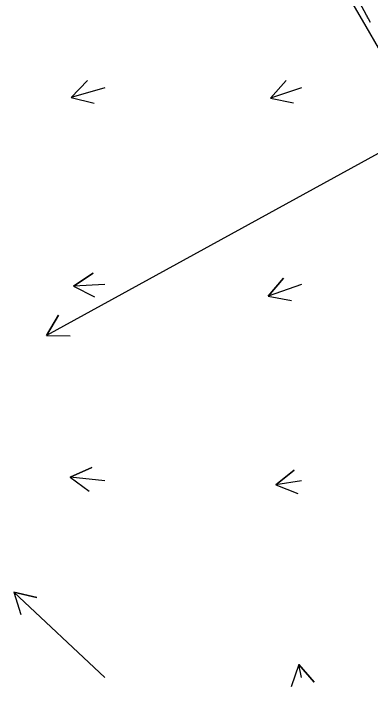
# Model space of a CAD drawing. Extents: x 954385 to 988206, y 1868364 to 1924553.
# Drawn here: x 956884.1 to 956974.6, y 1920910.1 to 1921087.7 of the extents above; entities that cross this region are included whole.
import ezdxf

# ---------------------------------------------------------------- set-up
doc = ezdxf.new("R2010")
doc.units = 0
for name, color, linetype in [('24', 7, 'Continuous'), ('26', 7, 'Continuous'), ('7', 7, 'Continuous')]:
    doc.layers.add(name, color=color, linetype=linetype)

msp = doc.modelspace()

# ---------------------------------------------------------------- linework, layer by layer
at = {"layer": '24'}
msp.add_lwpolyline([(957098.4, 1920905.15), (957092.36, 1920913.18), (957085.57, 1920920.75), (957080.38, 1920929.3), (957070.14, 1920934.75), (957061.48, 1920941.18), (957054.9, 1920948.88), (957048.74, 1920956.83), (957042.43, 1920964.69), (957037.28, 1920973.26), (957032.25, 1920981.91), (957026.96, 1920990.4), (957021.92, 1920999.04), (957016.92, 1921007.7), (957011.84, 1921016.31), (957006.63, 1921024.85), (957001.93, 1921033.7), (956997.23, 1921042.55), (956992.52, 1921051.39), (956987.62, 1921060.12), (956982.7, 1921068.82), (956977.71, 1921077.5), (956972.71, 1921086.16), (956967.65, 1921094.79)], dxfattribs=at)
at = {"layer": '26'}
for points in [[(956907.13, 1921068.93), (956898.58, 1921066.46), (956902.74, 1921070.79), (956898.58, 1921066.46), (956904.41, 1921065.02)], [(956957.13, 1921068.93), (956949.29, 1921066.29), (956953.26, 1921070.79), (956949.29, 1921066.29), (956955.17, 1921065.1)], [(957007.13, 1921068.93), (956892.31, 1921005.94), (956895.42, 1921011.07), (956892.31, 1921005.94), (956898.31, 1921005.81)], [(956907.13, 1921018.93), (956899.17, 1921018.46), (956904.18, 1921021.76), (956899.17, 1921018.46), (956904.54, 1921015.77)], [(956957.13, 1921018.93), (956948.7, 1921015.97), (956952.61, 1921020.52), (956948.7, 1921015.97), (956954.59, 1921014.86)], [(956907.13, 1920968.93), (956898.36, 1920969.91), (956903.85, 1920972.31), (956898.36, 1920969.91), (956903.19, 1920966.35)], [(956957.13, 1920968.93), (956950.61, 1920967.92), (956955.29, 1920971.68), (956950.61, 1920967.92), (956956.2, 1920965.75)], [(956907.13, 1920918.93), (956884.06, 1920940.66), (956889.9, 1920939.28), (956884.06, 1920940.66), (956885.79, 1920934.91)], [(956957.13, 1920918.93), (956956.45, 1920922.24), (956960.43, 1920917.75), (956956.45, 1920922.24), (956954.56, 1920916.55)]]:
    msp.add_lwpolyline(points, dxfattribs=at)
at = {"layer": '7'}
msp.add_lwpolyline([(956974.71, 1921085.52), (956974.22, 1921086.46), (956974.09, 1921086.7), (956973.97, 1921086.93), (956973.84, 1921087.17), (956973.72, 1921087.4), (956970.87, 1921092.71)], dxfattribs=at)

doc.saveas('drawing.dxf')
